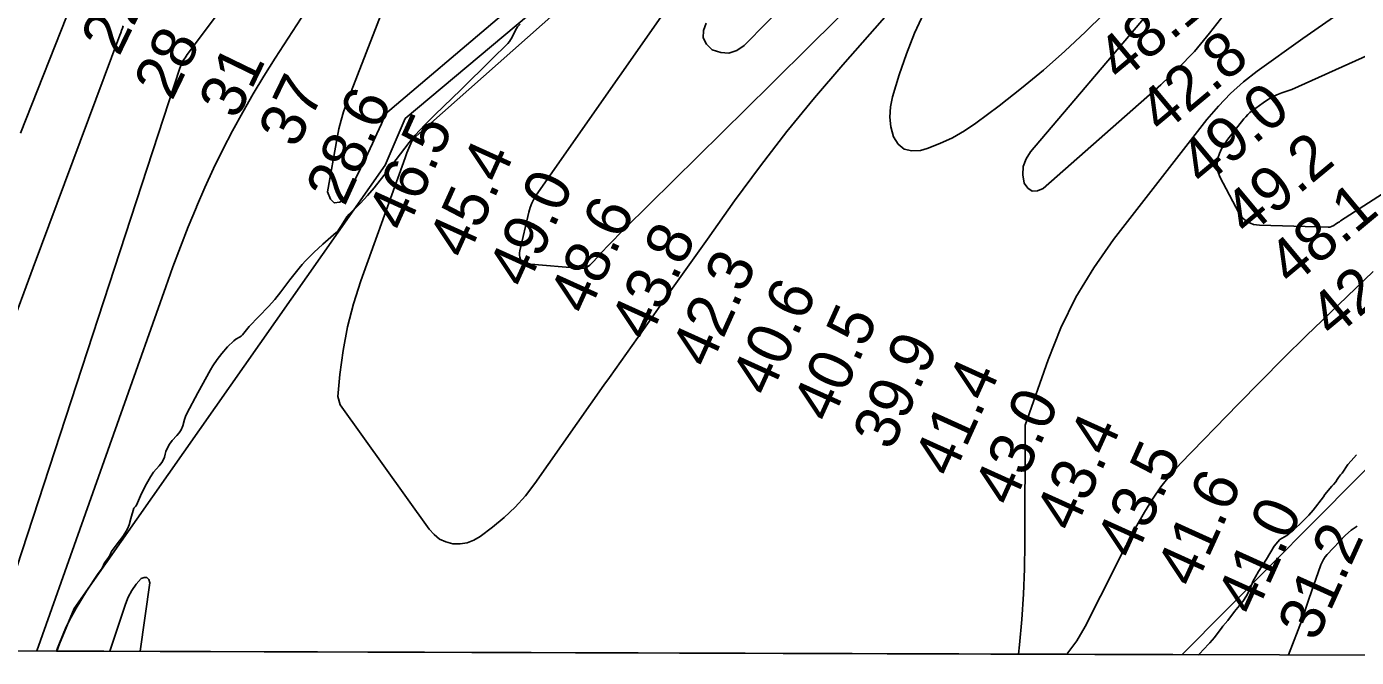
# Model space of a CAD drawing. Extents: x 3146026 to 3183936, y 897894 to 923344.
# Drawn here: x 3178564 to 3180562, y 903274 to 904222 of the extents above; entities that cross this region are included whole.
import ezdxf

# ---------------------------------------------------------------- set-up
doc = ezdxf.new("R2010")
doc.units = 0
for name, color, linetype in [('V-GRID-FRAM', 7, 'Continuous'), ('V-RIVR-RANG', 7, 'Continuous'), ('V-SITE-VEGE', 7, 'Continuous'), ('V-TOPO-DPTH', 7, 'Continuous'), ('V-TOPO-MAJR', 7, 'Continuous'), ('V-TOPO-MINR', 7, 'Continuous'), ('V-TOPO-SHOR', 7, 'Continuous')]:
    doc.layers.add(name, color=color, linetype=linetype)

msp = doc.modelspace()

# ---------------------------------------------------------------- linework, layer by layer
at = {"layer": 'V-GRID-FRAM'}
msp.add_lwpolyline([(3150311.9, 921563.1), (3181637, 921462.9), (3181586.7, 903274.3), (3150245.8, 903374.5), (3150311.9, 921563.1)], dxfattribs=at)
at = {"layer": 'V-SITE-VEGE'}
for p, q in [((3179293.3, 904206.3), (3179298.4, 904216.7)), ((3179298.4, 904216.7), (3179301.4, 904221.6)), ((3179301.4, 904221.6), (3179305.1, 904225.9)), ((3179262, 904172.7), (3179286.6, 904196.5)), ((3179286.6, 904196.5), (3179289.4, 904199.8)), ((3179289.4, 904199.8), (3179293.3, 904206.3)), ((3179216.3, 904126.9), (3179262, 904172.7)), ((3179177.1, 904089.7), (3179216.3, 904126.9)), ((3179162, 904074.6), (3179177.1, 904089.7)), ((3179138.4, 904047.9), (3179147.6, 904058.8)), ((3179147.6, 904058.8), (3179162, 904074.6)), ((3179106.1, 904005.4), (3179138.4, 904047.9)), ((3179085.9, 903980.1), (3179106.1, 904005.4)), ((3179075.7, 903968.4), (3179085.9, 903980.1)), ((3179048.3, 903940.4), (3179065.2, 903957)), ((3179065.2, 903957), (3179075.7, 903968.4)), ((3179041.7, 903931.4), (3179044.8, 903936.1)), ((3179044.8, 903936.1), (3179048.3, 903940.4)), ((3179028.8, 903912.7), (3179031.7, 903915.8)), ((3179031.7, 903915.8), (3179036, 903921.8)), ((3179036, 903921.8), (3179041.7, 903931.4)), ((3178995.5, 903882.8), (3179008.6, 903895)), ((3179008.6, 903895), (3179028.8, 903912.7)), ((3178982.6, 903870.2), (3178995.5, 903882.8)), ((3178959.3, 903841.6), (3178973.1, 903859.2)), ((3178973.1, 903859.2), (3178977.8, 903864.8)), ((3178977.8, 903864.8), (3178982.6, 903870.2)), ((3178945.8, 903823.7), (3178959.3, 903841.6)), ((3178936.5, 903812.1), (3178945.8, 903823.7)), ((3178898.1, 903771.5), (3178927.2, 903801.6)), ((3178927.2, 903801.6), (3178936.5, 903812.1)), ((3178878.1, 903752.4), (3178883.5, 903755.5)), ((3178883.5, 903755.5), (3178886, 903757.2)), ((3178886, 903757.2), (3178888.3, 903759.2)), ((3178888.3, 903759.2), (3178898.1, 903771.5)), ((3178857.1, 903730.7), (3178865.6, 903740.7)), ((3178865.6, 903740.7), (3178874.9, 903749.9)), ((3178874.9, 903749.9), (3178878.1, 903752.4)), ((3178843.8, 903712.6), (3178850.2, 903721.8)), ((3178850.2, 903721.8), (3178857.1, 903730.7)), ((3178821, 903671.7), (3178840, 903706.3)), ((3178840, 903706.3), (3178843.8, 903712.6)), ((3178804.3, 903640.8), (3178821, 903671.7)), ((3178800.9, 903631.6), (3178802.4, 903636.3)), ((3178802.4, 903636.3), (3178804.3, 903640.8)), ((3178793.1, 903611.8), (3178795.9, 903616.1)), ((3178795.9, 903616.1), (3178798.3, 903622.1)), ((3178798.3, 903622.1), (3178800.9, 903631.6)), ((3178778.3, 903594.6), (3178782.5, 903600.2)), ((3178782.5, 903600.2), (3178789.7, 903607.8)), ((3178789.7, 903607.8), (3178793.1, 903611.8)), ((3178771, 903575.2), (3178771.9, 903579.6)), ((3178771.9, 903579.6), (3178773, 903583.8)), ((3178773, 903583.8), (3178775.5, 903589.3)), ((3178775.5, 903589.3), (3178778.3, 903594.6)), ((3180561.6, 903578.9), (3180553.5, 903569.8)), ((3178754.5, 903552.4), (3178762.8, 903562.1)), ((3178762.8, 903562.1), (3178766.7, 903567.1)), ((3178766.7, 903567.1), (3178770, 903572.5)), ((3178770, 903572.5), (3178771, 903575.2)), ((3180548.7, 903564.1), (3180540, 903551.2)), ((3180553.5, 903569.8), (3180548.7, 903564.1)), ((3178742, 903531.5), (3178749.7, 903545.5)), ((3178749.7, 903545.5), (3178754.5, 903552.4)), ((3180530.5, 903538), (3180527.4, 903534.3)), ((3180532.5, 903541.8), (3180530.5, 903538)), ((3180534.9, 903544.5), (3180532.5, 903541.8)), ((3180537.6, 903548.5), (3180534.9, 903544.5)), ((3180540, 903551.2), (3180537.6, 903548.5)), ((3178728.9, 903502.8), (3178734.8, 903517.3)), ((3178734.8, 903517.3), (3178742, 903531.5)), ((3180512.2, 903515.7), (3180496.7, 903495.5)), ((3180514.3, 903519.1), (3180512.2, 903515.7)), ((3180524.7, 903531.6), (3180514.3, 903519.1)), ((3180527.4, 903534.3), (3180524.7, 903531.6)), ((3178720.6, 903482.9), (3178725, 903498.3)), ((3178725, 903498.3), (3178725.7, 903499.5)), ((3178725.7, 903499.5), (3178727.5, 903501.1)), ((3178727.5, 903501.1), (3178728.9, 903502.8)), ((3180496.7, 903495.5), (3180489.9, 903488)), ((3178717.7, 903473.6), (3178720.6, 903482.9)), ((3180479.1, 903477.2), (3180476.8, 903474.5)), ((3180489.9, 903488), (3180479.1, 903477.2)), ((3178700, 903444.8), (3178708.3, 903455.7)), ((3178708.3, 903455.7), (3178712, 903461.4)), ((3178712, 903461.4), (3178715.2, 903467.5)), ((3178715.2, 903467.5), (3178717.7, 903473.6)), ((3180457.2, 903457.6), (3180446.7, 903451.2)), ((3180467.3, 903466.1), (3180457.2, 903457.6)), ((3180476.8, 903474.5), (3180467.3, 903466.1)), ((3178691.2, 903433.4), (3178700, 903444.8)), ((3180438.2, 903441.4), (3180426.7, 903422.1)), ((3180443.3, 903448.1), (3180438.2, 903441.4)), ((3180446.7, 903451.2), (3180443.3, 903448.1)), ((3178677.1, 903408.4), (3178680.8, 903416.3)), ((3178680.8, 903416.3), (3178687, 903424.4)), ((3178687, 903424.4), (3178688.8, 903427.3)), ((3178688.8, 903427.3), (3178690.1, 903431.4)), ((3178690.1, 903431.4), (3178691.2, 903433.4)), ((3180426.7, 903422.1), (3180414.6, 903403.5)), ((3178653.9, 903373.8), (3178670.3, 903398.8)), ((3178670.3, 903398.8), (3178677.1, 903408.4)), ((3180414.6, 903403.5), (3180410.2, 903395.1)), ((3180402.7, 903379.5), (3180399.4, 903372.1)), ((3180404.8, 903385.3), (3180402.7, 903379.5)), ((3180406.1, 903388.3), (3180404.8, 903385.3)), ((3180410.2, 903395.1), (3180406.1, 903388.3)), ((3178638, 903348.3), (3178653.9, 903373.8)), ((3180390.9, 903358.2), (3180378.4, 903343.4)), ((3180396.3, 903366.7), (3180390.9, 903358.2)), ((3180399.4, 903372.1), (3180396.3, 903366.7)), ((3178630.5, 903334.8), (3178638, 903348.3)), ((3180378.4, 903343.4), (3180368.3, 903329.8)), ((3178619.6, 903311.6), (3178623.7, 903321)), ((3178623.7, 903321), (3178630.5, 903334.8)), ((3180356.8, 903315.6), (3180348.3, 903304.2)), ((3180358.8, 903318), (3180356.8, 903315.6)), ((3180360.8, 903321.1), (3180358.8, 903318)), ((3180368.3, 903329.8), (3180360.8, 903321.1)), ((3178610.3, 903287.9), (3178619.6, 903311.6)), ((3180341.6, 903296), (3180338.5, 903293)), ((3180348.3, 903304.2), (3180341.6, 903296)), ((3178608.5, 903283.8), (3178610.3, 903287.9)), ((3180324.5, 903278.3), (3178608.5, 903283.8)), ((3180334.1, 903287.9), (3180324.5, 903278.3)), ((3180338.5, 903293), (3180334.1, 903287.9))]:
    msp.add_line(p, q, dxfattribs=at)
at = {"layer": 'V-TOPO-DPTH'}
msp.add_lwpolyline([(3178708.9, 904223.5), (3178707.7, 904220), (3178706.4, 904216.4), (3178705.2, 904212.9), (3178703.9, 904209.4), (3178573.6, 903860.3), (3178536.9, 903760.8)], dxfattribs=at)
at = {"layer": 'V-TOPO-MAJR'}
for points in [[(3178609.4, 903283.8), (3178613.4, 903294.5), (3178624.2, 903321.3), (3178635.4, 903347.9), (3179102.5, 904013.8), (3179109.9, 904031.4), (3179117.3, 904048.9), (3179124.9, 904066.3), (3179132.6, 904083.8), (3179688.3, 904550.3)], [(3179911.5, 904242.1), (3179897.5, 904212.1), (3179885.5, 904181.2), (3179874.8, 904149.8), (3179864.6, 904116.6), (3179861.5, 904101.4), (3179860.4, 904086.3), (3179862.2, 904071.3), (3179866, 904056.3), (3179873.3, 904045.5), (3179882.4, 904037.9), (3179893.8, 904035.3), (3179906.9, 904036.1), (3179916.5, 904039.1), (3179936, 904046.4), (3179954.8, 904054.9), (3179972.6, 904065.3), (3179989.8, 904077), (3180024.8, 904103.3), (3180058.5, 904129.6), (3180091.4, 904156.8), (3180123.3, 904185.2), (3180154.4, 904214.5), (3180208.9, 904267.8)], [(3180629.9, 903611), (3180300, 903278.4)]]:
    msp.add_lwpolyline(points, dxfattribs=at)
at = {"layer": 'V-TOPO-MINR'}
for points in [[(3180055.9, 904467.4), (3179789.9, 904164.8), (3179747.5, 904115.1), (3179706.1, 904064.5), (3179666.3, 904012.7), (3179627.5, 903960.1), (3179586.6, 903902.8), (3179569.1, 903878.2), (3179551.6, 903853.6), (3179534.2, 903828.9), (3179516.8, 903804.3), (3179499, 903778.9), (3179490.6, 903766.9), (3179482.1, 903754.9), (3179473.5, 903742.9), (3179465, 903731), (3179456.4, 903719.1), (3179447.8, 903707.1), (3179439.3, 903695.1), (3179430.9, 903683.1), (3179327.1, 903535.4), (3179313.1, 903517.3), (3179298, 903500.2), (3179281.3, 903484.6), (3179263.7, 903469.9), (3179245, 903455.9), (3179235.5, 903450.4), (3179225.6, 903446.5), (3179215.1, 903445), (3179204.1, 903445), (3179193.6, 903447.8), (3179184, 903452.1), (3179175.9, 903458.7), (3179168.7, 903466.8), (3179034.9, 903653.9), (3179031.4, 903666.5), (3179034.5, 903699.4), (3179039.3, 903735.3), (3179045.8, 903770.8), (3179055, 903805.7), (3179065.9, 903840.2), (3179132.5, 904025.1), (3179135.2, 904032.4), (3179138.1, 904039.6), (3179141.2, 904046.7), (3179144.4, 904053.7), (3179871.2, 904697.9)], [(3179182.8, 904463.3), (3179044.5, 904106.8), (3179040.1, 904094.2), (3179036.1, 904081.4), (3179032.9, 904068.4), (3179030.2, 904055.2), (3179016, 903973.8), (3179020.2, 903963), (3179026, 903957.1), (3179034.2, 903958.5), (3179044, 903964.8), (3179076.2, 904031.7), (3179083.2, 904046.4), (3179090, 904061.2), (3179096.7, 904076), (3179103.2, 904090.9), (3179774.2, 904660.8)], [(3179584.9, 904227.5), (3179580.9, 904216.1), (3179580.4, 904205.4), (3179585.3, 904195.9), (3179593.7, 904187.2), (3179606.5, 904183.1), (3179618.9, 904182.3), (3179630.6, 904186.4), (3179641.9, 904193.8), (3179987.5, 904545)], [(3178507.6, 903284.1), (3178793.9, 904159.5), (3178794.9, 904162.3), (3178796, 904165), (3178797.3, 904167.6), (3178798.7, 904170.3), (3178800.2, 904172.8), (3178801.8, 904175.3), (3178803.5, 904177.7), (3178805.2, 904180.1), (3178950.8, 904374.8)], [(3179805.7, 904257.5), (3179743.7, 904196.4), (3179681.7, 904135.2), (3179462.4, 903918.7), (3179453.8, 903910.1), (3179445.3, 903901.3), (3179436.8, 903892.5), (3179428.5, 903883.6), (3179415.7, 903869.7), (3179413.8, 903867.7), (3179411.8, 903865.8), (3179409.8, 903863.9), (3179407.7, 903862.1), (3179405.5, 903860.6), (3179403.2, 903859.5), (3179400.6, 903859), (3179398, 903858.9), (3179315.1, 903865.6), (3179312.2, 903866.4), (3179309.6, 903867.7), (3179307.6, 903869.8), (3179306, 903872.4), (3179305, 903875.6), (3179304.5, 903878.7), (3179304.5, 903882), (3179305, 903885.2), (3179318.2, 903943.3), (3179320.2, 903950.1), (3179322.6, 903956.6), (3179325.8, 903962.8), (3179329.5, 903968.8), (3179579.5, 904326.9)], [(3180352.2, 904010.2), (3180352.3, 904017.2), (3180353.5, 904024.4), (3180356, 904031.5), (3180359, 904038.3), (3180362.8, 904044.7), (3180367.1, 904050.9), (3180392.4, 904083.4), (3180395.3, 904086.8), (3180398.4, 904090.1), (3180401.7, 904093), (3180405.2, 904095.8), (3180421.4, 904107.5), (3180428.1, 904111.9), (3180435, 904116), (3180442.1, 904119.5), (3180449.5, 904122.6), (3180457.1, 904125.3), (3180464.7, 904127.7), (3180867.1, 904309.2)], [(3178579.3, 903283.9), (3178772.8, 903831.3), (3178783.7, 903861.4), (3178795, 903891.3), (3178806.7, 903921.1), (3178818.8, 903950.7), (3178819.1, 903951.3), (3178831.7, 903980.3), (3178844.8, 904009.1), (3178858.7, 904037.5), (3178873.2, 904065.6), (3178888.4, 904093.4), (3178904, 904120.9), (3178920.4, 904147.9), (3178937.2, 904174.7), (3179008.8, 904285.6)], [(3180054.1, 903279.2), (3180055.6, 903293.1), (3180058.9, 903331.1), (3180061.4, 903369.2), (3180062.9, 903407.3), (3180063.5, 903445.5), (3180063.9, 903623.3), (3180098.3, 903721.6), (3180117.7, 903769.5), (3180140.1, 903815.8), (3180166.9, 903859.7), (3180196.6, 903902), (3180337.1, 904082.5), (3180354.2, 904102.5), (3180372.3, 904121.5), (3180392, 904138.9), (3180412.6, 904155.2), (3180480.9, 904204.5), (3180533.6, 904240.8), (3180587.3, 904275.6)], [(3178554.4, 904062.2), (3178632.2, 904258.2)], [(3180362.8, 904240.4), (3180341.1, 904212.1), (3180318.2, 904184.9), (3180293.5, 904159.3), (3180267.6, 904134.8), (3180091.2, 903978.8), (3180082.5, 903975.4), (3180074.6, 903975), (3180068, 903979.4), (3180062.3, 903986.9), (3180060.5, 903999.6), (3180061.1, 904011.8), (3180065.3, 904023.2), (3180072, 904034.2), (3180244.5, 904237.1)], [(3178536.9, 903760.8), (3178573.6, 903860.3), (3178703.9, 904209.4), (3178705.2, 904212.9), (3178706.4, 904216.4), (3178707.7, 904220), (3178708.9, 904223.5)], [(3180795.5, 904096.2), (3180537.9, 903930.3), (3180536, 903929), (3180534.1, 903927.8), (3180530.3, 903925.3), (3180527.6, 903923.5), (3180524.1, 903921.7), (3180521.7, 903921), (3180520.4, 903920.9), (3180519.1, 903920.8), (3180416.2, 903923.7), (3180411.6, 903924.1), (3180407, 903925), (3180402.7, 903926.6), (3180398.4, 903928.5), (3180394.6, 903931.1), (3180391.1, 903934.1), (3180388.2, 903937.6), (3180385.7, 903941.5), (3180356.4, 903996.5), (3180353.7, 904003.3), (3180352.2, 904010.2)], [(3180586.7, 903854.1), (3180521.6, 903791.6), (3180486.8, 903757.8), (3180452.1, 903723.8), (3180417.9, 903689.3), (3180383.9, 903654.6), (3180297.5, 903565.5), (3180282.3, 903548.5), (3180268, 903530.8), (3180255.1, 903512.1), (3180243.1, 903492.7), (3180231.9, 903472.7), (3180221, 903452.6), (3180210.4, 903432.4), (3180200, 903412), (3180154.3, 903320.6), (3180141.4, 903299.1), (3180126.6, 903279.3), (3180126.3, 903278.9)], [(3180562.6, 903471.6), (3180553.6, 903465.4), (3180545.3, 903458.1), (3180517.8, 903428.9), (3180514.9, 903425.3), (3180512.3, 903421.6), (3180510.1, 903417.5), (3180508.3, 903413.3), (3180490.3, 903361.7), (3180480.2, 903331.4), (3180459.8, 903277.9)], [(3178688.8, 903283.5), (3178712.2, 903354.4), (3178716.5, 903365), (3178721.7, 903374.9), (3178728.2, 903384.1), (3178735.7, 903392.7), (3178740.6, 903394.4), (3178744.6, 903394.2), (3178747.2, 903391.1), (3178748.8, 903386.2), (3178734.5, 903283.4)]]:
    msp.add_lwpolyline(points, dxfattribs=at)
at = {"layer": 'V-TOPO-SHOR'}
for points in [[(3180561.6, 903578.9), (3180553.5, 903569.8), (3180548.7, 903564.1), (3180540, 903551.2), (3180537.6, 903548.5), (3180534.9, 903544.5), (3180532.5, 903541.8), (3180530.5, 903538), (3180527.4, 903534.3), (3180524.7, 903531.6), (3180514.3, 903519.1), (3180512.2, 903515.7), (3180496.7, 903495.5), (3180489.9, 903488), (3180479.1, 903477.2)], [(3180479.1, 903477.2), (3180476.8, 903474.5), (3180467.3, 903466.1), (3180457.2, 903457.6), (3180446.7, 903451.2), (3180443.3, 903448.1), (3180438.2, 903441.4), (3180426.7, 903422.1), (3180414.6, 903403.5), (3180410.2, 903395.1), (3180406.1, 903388.3), (3180404.8, 903385.3), (3180402.7, 903379.5), (3180399.4, 903372.1), (3180396.3, 903366.7), (3180390.9, 903358.2), (3180378.4, 903343.4), (3180368.3, 903329.8), (3180360.8, 903321.1), (3180358.8, 903318), (3180356.8, 903315.6), (3180348.3, 903304.2), (3180341.6, 903296), (3180338.5, 903293), (3180334.1, 903287.9), (3180324.5, 903278.3)]]:
    msp.add_lwpolyline(points, dxfattribs=at)

# ---------------------------------------------------------------- texts
at = {"layer": 'V-RIVR-RANG'}
for s, rotation, p in [('22', 64.1211, (3178702.6, 904175.9)), ('48.1', 39.7783, (3180207.4, 904136.8)), ('28', 64.1211, (3178782.2, 904109.1)), ('42.8', 39.7783, (3180269.7, 904058.6)), ('31', 64.1211, (3178879.6, 904080.7)), ('37', 64.1211, (3178969.3, 904037.4)), ('49.0', 39.7783, (3180331.7, 903980.1)), ('28.6', 65.6483, (3179041.5, 903950.7)), ('46.5', 65.6483, (3179133.5, 903911.4)), ('49.2', 39.7783, (3180398.1, 903905.2)), ('45.4', 65.6483, (3179224.7, 903870.4)), ('49.0', 65.6483, (3179314.7, 903826.7)), ('48.1', 39.7783, (3180464.1, 903830.1)), ('48.6', 65.6483, (3179406.3, 903786.7)), ('43.8', 65.6483, (3179498.3, 903747.4)), ('42.4', 39.7783, (3180526.4, 903751.9)), ('42.3', 65.6483, (3179589.5, 903706.4)), ('40.6', 65.6483, (3179679.9, 903663.7)), ('40.5', 65.6483, (3179771.9, 903624.4)), ('39.9', 65.6483, (3179863, 903583.1)), ('41.4', 65.6483, (3179954.3, 903542.3)), ('43.0', 65.6483, (3180044.3, 903498.7)), ('43.4', 65.6483, (3180136.7, 903460.3)), ('43.5', 65.6483, (3180227.9, 903419.3)), ('41.6', 65.6483, (3180318.4, 903376.6)), ('41.0', 65.6483, (3180409.1, 903334.7)), ('31.2', 65.6483, (3180501.5, 903296.3))]:
    msp.add_text(s, height=67, rotation=rotation, dxfattribs=at).set_placement(p)

doc.saveas('drawing.dxf')
